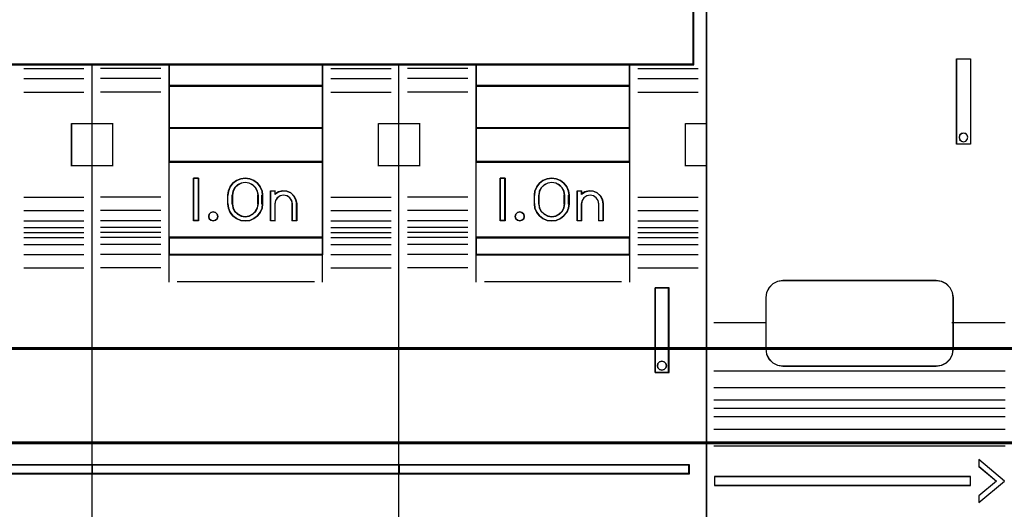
# Model space of a CAD drawing. Header units: millimetres. Extents: x -1290 to 1795, y -4192 to -1311.
# Tile 319 of 656: x 1483.1 to 1494.65, y -3719.08 to -3713.34. Entities that reach past the tile are written whole.
import ezdxf

# ---------------------------------------------------------------- set-up
doc = ezdxf.new("R2010")
doc.units = ezdxf.units.MM
doc.layers.add('30', color=7, linetype='Continuous')
doc.layers.add('45', color=7, linetype='Continuous')
doc.layers.add('Aparatura', color=7, linetype='Continuous', lineweight=13)

# ---------------------------------------------------------------- blocks, each defined once
blk = doc.blocks.new('*U235')
at = {"layer": '45', "color": 7}
for points in [[(585.412597, -383.521822), (567.400352, -383.521822), (567.400352, -465.544591), (585.412597, -465.544591), (603.413702, -465.544591), (621.425947, -465.544591), (621.425947, -383.521822), (603.413702, -383.521822), (585.412597, -383.521822)], [(589.912984, -419.841934), (598.913513, -419.841934), (603.413777, -419.841934), (607.919611, -419.841934), (616.925709, -419.841934), (620.668503, -419.841934), (620.668503, -416.430936), (620.668503, -415.794142), (613.171776, -415.5505), (605.669479, -415.38438), (598.167182, -415.306857), (590.659315, -415.306857), (583.157018, -415.38438), (575.649151, -415.5505), (568.152424, -415.794142), (568.152424, -416.430936), (568.152424, -419.841934), (571.900788, -419.841934), (580.901316, -419.841934), (585.41272, -419.841934), (589.912984, -419.841934)], [(589.899825, -419.809617), (589.899825, -421.095094), (598.926474, -421.095094), (598.926474, -419.809617), (589.899825, -419.809617)], [(607.894031, -419.809617), (607.894031, -421.095094), (616.927843, -421.095094), (616.927843, -419.809617), (607.894031, -419.809617)], [(589.899825, -421.062778), (589.899825, -423.569099), (598.926474, -423.569099), (598.926474, -421.062778), (589.899825, -421.062778)], [(616.927843, -421.062778), (607.894031, -421.062778), (607.894031, -423.569099), (616.927843, -423.569099), (616.927843, -421.062778)], [(598.926474, -425.542198), (598.926474, -423.536782), (589.899825, -423.536782), (589.899825, -425.542198), (598.926474, -425.542198)], [(616.927843, -423.536782), (607.894031, -423.536782), (607.894031, -425.542198), (616.927843, -425.542198), (616.927843, -423.536782)], [(589.899825, -425.509882), (589.899825, -429.983916), (598.926474, -429.983916), (598.926474, -425.509882), (589.899825, -425.509882)], [(607.894031, -425.509882), (607.894031, -429.983916), (616.927843, -429.983916), (616.927843, -425.509882), (607.894031, -425.509882)], [(591.645705, -426.488353), (591.645705, -428.994674), (591.357411, -428.994674), (591.357411, -426.488353), (591.645705, -426.488353)], [(594.888261, -426.627593), (595.091915, -426.783541), (595.261626, -426.995186), (595.363453, -427.234679), (595.391738, -427.490881), (595.391738, -427.992145), (595.363453, -428.253917), (595.261626, -428.493409), (595.091915, -428.699485), (594.888261, -428.855434), (594.645008, -428.961256), (594.384784, -428.994674), (594.113246, -428.961256), (593.869994, -428.855434), (593.660683, -428.699485), (593.502286, -428.493409), (593.394802, -428.253917), (593.366517, -427.992145), (593.366517, -427.490881), (593.394802, -427.234679), (593.502286, -426.995186), (593.660683, -426.783541), (593.869994, -426.627593), (594.113246, -426.52734), (594.384784, -426.488353), (594.645008, -426.52734), (594.888261, -426.627593)], [(595.14821, -427.992863), (595.14821, -427.490163), (595.108378, -427.255569), (595.000263, -427.054489), (594.829554, -426.886922), (594.613324, -426.775211), (594.385713, -426.736112), (594.146721, -426.775211), (593.930491, -426.886922), (593.759782, -427.054489), (593.651667, -427.255569), (593.611835, -427.490163), (593.611835, -427.992863), (593.651667, -428.227457), (593.759782, -428.439708), (593.930491, -428.60169), (594.146721, -428.707815), (594.385713, -428.746914), (594.613324, -428.707815), (594.829554, -428.60169), (595.000263, -428.439708), (595.108378, -428.227457), (595.14821, -427.992863)], [(609.614843, -426.488353), (609.614843, -428.994674), (609.324758, -428.994674), (609.324758, -426.488353), (609.614843, -426.488353)], [(611.328491, -427.992145), (611.328491, -427.490881), (611.356798, -427.234679), (611.464361, -426.995186), (611.628537, -426.783541), (611.832341, -426.627593), (612.081436, -426.52734), (612.347514, -426.488353), (612.607931, -426.52734), (612.851364, -426.627593), (613.06083, -426.783541), (613.230667, -426.995186), (613.326908, -427.234679), (613.360875, -427.490881), (613.360875, -427.992145), (613.326908, -428.253917), (613.230667, -428.493409), (613.06083, -428.699485), (612.851364, -428.855434), (612.607931, -428.961256), (612.347514, -428.994674), (612.081436, -428.961256), (611.832341, -428.855434), (611.628537, -428.699485), (611.464361, -428.493409), (611.356798, -428.253917), (611.328491, -427.992145)], [(611.579182, -427.490163), (611.579182, -427.992863), (611.613331, -428.227457), (611.721468, -428.439708), (611.892212, -428.60169), (612.108488, -428.707815), (612.347529, -428.746914), (612.580879, -428.707815), (612.791463, -428.60169), (612.962207, -428.439708), (613.070344, -428.227457), (613.110185, -427.992863), (613.110185, -427.490163), (613.070344, -427.255569), (612.962207, -427.054489), (612.791463, -426.886922), (612.580879, -426.775211), (612.347529, -426.736112), (612.108488, -426.775211), (611.892212, -426.886922), (611.721468, -427.054489), (611.613331, -427.255569), (611.579182, -427.490163)], [(596.821306, -427.257635), (597.048698, -427.352892), (597.236297, -427.526596), (597.349993, -427.739523), (597.395471, -427.986071), (597.395471, -428.994674), (597.14534, -428.994674), (597.14534, -427.986071), (597.099861, -427.795557), (596.99185, -427.63306), (596.826991, -427.520993), (596.628023, -427.481769), (596.43474, -427.520993), (596.264195, -427.63306), (596.156184, -427.795557), (596.122075, -427.986071), (596.122075, -428.994674), (595.866259, -428.994674), (595.866259, -427.235222), (596.122075, -427.235222), (596.122075, -427.420132), (596.326728, -427.291255), (596.57686, -427.235222), (596.821306, -427.257635)], [(613.828234, -428.994674), (613.828234, -427.235222), (614.084296, -427.235222), (614.084296, -427.420132), (614.294836, -427.291255), (614.539518, -427.235222), (614.7842, -427.257635), (615.017502, -427.352892), (615.19959, -427.526596), (615.319086, -427.739523), (615.364608, -427.986071), (615.364608, -428.994674), (615.108546, -428.994674), (615.108546, -427.986071), (615.063024, -427.795557), (614.954909, -427.63306), (614.789891, -427.520993), (614.590731, -427.481769), (614.397261, -427.520993), (614.232243, -427.63306), (614.124128, -427.795557), (614.084296, -427.986071), (614.084296, -428.994674), (613.828234, -428.994674)], [(592.728684, -428.595865), (592.770231, -428.730756), (592.728684, -428.865647), (592.63372, -428.959485), (592.509079, -428.994674), (592.366632, -428.959485), (592.271667, -428.865647), (592.241991, -428.730756), (592.271667, -428.595865), (592.366632, -428.502027), (592.509079, -428.466838), (592.63372, -428.502027), (592.728684, -428.595865)], [(610.70253, -428.595865), (610.732206, -428.730756), (610.70253, -428.865647), (610.595694, -428.959485), (610.471053, -428.994674), (610.334542, -428.959485), (610.239577, -428.865647), (610.203965, -428.730756), (610.239577, -428.595865), (610.334542, -428.502027), (610.471053, -428.466838), (610.595694, -428.502027), (610.70253, -428.595865)], [(589.899825, -429.9516), (589.899825, -430.973159), (598.926474, -430.973159), (598.926474, -429.9516), (589.899825, -429.9516)], [(607.894031, -429.9516), (607.894031, -430.973159), (616.927843, -430.973159), (616.927843, -429.9516), (607.894031, -429.9516)], [(618.397964, -432.919328), (618.397964, -437.883496), (619.221661, -437.883496), (619.221661, -432.919328), (618.397964, -432.919328)], [(619.04157, -437.346802), (619.071247, -437.475713), (619.04157, -437.610483), (618.94067, -437.704236), (618.804159, -437.745253), (618.667647, -437.704236), (618.572682, -437.610483), (618.543006, -437.475713), (618.572682, -437.346802), (618.667647, -437.253049), (618.804159, -437.212032), (618.94067, -437.253049), (619.04157, -437.346802)], [(585.433953, -443.292912), (580.296588, -443.292912), (580.296588, -443.815362), (585.433953, -443.815362), (585.433953, -443.292912)], [(585.401721, -443.292912), (585.401721, -443.815362), (603.424578, -443.815362), (603.424578, -443.292912), (585.401721, -443.292912)], [(603.424578, -443.815362), (603.424578, -443.292912), (585.401721, -443.292912), (585.401721, -443.815362), (603.424578, -443.815362)], [(603.392346, -443.292912), (603.392346, -443.815362), (620.417813, -443.815362), (620.417813, -443.292912), (603.392346, -443.292912)]]:
    blk.add_lwpolyline(points, close=True, dxfattribs=at)
at = {"layer": '45', "color": 139}
for points in [[(585.412597, -383.521822), (567.400352, -383.521822), (567.400352, -465.544591), (585.412597, -465.544591), (603.413702, -465.544591), (621.425947, -465.544591), (621.425947, -383.521822), (603.413702, -383.521822), (585.412597, -383.521822)], [(585.417967, -383.537981), (567.416468, -383.537981), (567.416468, -465.528433), (585.417967, -465.528433), (603.408332, -465.528433), (621.409831, -465.528433), (621.409831, -383.537981), (603.408332, -383.537981), (585.417967, -383.537981)], [(592.770231, -428.730756), (592.728684, -428.595865), (592.63372, -428.502027), (592.509079, -428.466838), (592.366632, -428.502027), (592.271667, -428.595865), (592.241991, -428.730756), (592.271667, -428.865647), (592.366632, -428.959485), (592.509079, -428.994674), (592.63372, -428.959485), (592.728684, -428.865647), (592.770231, -428.730756)], [(610.732206, -428.730756), (610.70253, -428.595865), (610.595694, -428.502027), (610.471053, -428.466838), (610.334542, -428.502027), (610.239577, -428.595865), (610.203965, -428.730756), (610.239577, -428.865647), (610.334542, -428.959485), (610.471053, -428.994674), (610.595694, -428.959485), (610.70253, -428.865647), (610.732206, -428.730756)], [(619.071247, -437.475713), (619.04157, -437.346802), (618.94067, -437.253049), (618.804159, -437.212032), (618.667647, -437.253049), (618.572682, -437.346802), (618.543006, -437.475713), (618.572682, -437.610483), (618.667647, -437.704236), (618.804159, -437.745253), (618.94067, -437.704236), (619.04157, -437.610483), (619.071247, -437.475713)]]:
    blk.add_lwpolyline(points, close=True, dxfattribs=at)
for points in [[(620.636272, -419.841934), (620.636272, -411.987238)], [(620.668503, -419.809617), (568.152424, -419.809617)], [(581.399626, -420.060968), (584.9272, -420.060968)], [(585.401721, -465.544591), (585.401721, -419.809617)], [(589.425304, -420.060968), (585.89773, -420.060968)], [(589.899825, -419.809617), (589.899825, -430.973159)], [(589.899825, -419.809617), (598.926474, -419.809617)], [(598.894242, -419.809617), (598.894242, -430.973159)], [(599.395623, -420.060968), (602.928569, -420.060968)], [(603.392346, -465.544591), (603.392346, -419.809617)], [(607.426673, -420.060968), (603.897309, -420.060968)], [(607.894031, -419.809617), (607.894031, -430.973159)], [(607.894031, -419.809617), (616.927843, -419.809617)], [(616.895611, -419.809617), (616.895611, -430.973159)], [(617.396992, -420.060968), (620.924566, -420.060968)], [(581.399626, -420.649845), (584.9272, -420.649845)], [(589.425304, -420.649845), (585.89773, -420.649845)], [(599.395623, -420.649845), (602.928569, -420.649845)], [(607.426673, -420.649845), (603.897309, -420.649845)], [(617.396992, -420.649845), (620.924566, -420.649845)], [(589.899825, -421.062778), (598.926474, -421.062778)], [(607.894031, -421.062778), (616.927843, -421.062778)], [(581.399626, -421.441599), (584.9272, -421.441599)], [(589.425304, -421.441599), (585.89773, -421.441599)], [(599.395623, -421.441599), (602.928569, -421.441599)], [(607.426673, -421.441599), (603.897309, -421.441599)], [(617.396992, -421.441599), (620.924566, -421.441599)], [(584.193035, -425.784572), (584.193035, -423.283637)], [(584.193035, -423.283637), (585.433953, -423.283637)], [(585.401721, -423.283637), (586.631895, -423.283637)], [(586.597873, -423.283637), (586.597873, -425.784572)], [(589.899825, -423.536782), (598.926474, -423.536782)], [(602.194404, -425.784572), (602.194404, -423.283637)], [(602.194404, -423.283637), (603.424578, -423.283637)], [(603.392346, -423.283637), (604.633264, -423.283637)], [(604.599242, -423.283637), (604.599242, -425.784572)], [(607.894031, -423.536782), (616.927843, -423.536782)], [(620.190401, -425.784572), (620.190401, -423.283637)], [(620.190401, -423.283637), (621.425947, -423.283637)], [(584.193035, -425.75046), (585.433953, -425.75046)], [(585.401721, -425.75046), (586.631895, -425.75046)], [(589.899825, -425.509882), (598.926474, -425.509882)], [(602.194404, -425.75046), (603.424578, -425.75046)], [(603.392346, -425.75046), (604.633264, -425.75046)], [(607.894031, -425.509882), (616.927843, -425.509882)], [(620.190401, -425.75046), (621.425947, -425.75046)], [(591.645705, -426.488353), (591.357411, -426.488353)], [(591.357411, -426.488353), (591.357411, -428.994674)], [(591.613474, -426.488353), (591.613474, -428.994674)], [(595.391738, -427.509912), (595.363453, -427.248847), (595.261626, -427.004808), (595.091915, -426.789145), (594.888261, -426.630236), (594.645008, -426.52808), (594.384784, -426.488353), (594.113246, -426.52808), (593.869994, -426.630236), (593.660683, -426.789145), (593.502286, -427.004808), (593.394802, -427.248847), (593.366517, -427.509912)], [(595.14821, -427.509912), (595.108378, -427.269174), (595.000263, -427.062828), (594.829554, -426.890872), (594.613324, -426.776235), (594.385713, -426.736112), (594.146721, -426.776235), (593.930491, -426.890872), (593.759782, -427.062828), (593.651667, -427.269174), (593.611835, -427.509912)], [(609.614843, -426.488353), (609.324758, -426.488353)], [(609.324758, -426.488353), (609.324758, -428.994674)], [(609.58082, -426.488353), (609.58082, -428.994674)], [(613.360875, -427.509912), (613.326908, -427.248847), (613.230667, -427.004808), (613.06083, -426.789145), (612.851364, -426.630236), (612.607931, -426.52808), (612.347514, -426.488353), (612.081436, -426.52808), (611.832341, -426.630236), (611.628537, -426.789145), (611.464361, -427.004808), (611.356798, -427.248847), (611.328491, -427.509912)], [(613.110185, -427.509912), (613.070344, -427.269174), (612.962207, -427.062828), (612.791463, -426.890872), (612.580879, -426.776235), (612.347529, -426.736112), (612.108488, -426.776235), (611.892212, -426.890872), (611.721468, -427.062828), (611.613331, -427.269174), (611.579182, -427.509912)], [(581.399626, -427.597884), (584.9272, -427.597884)], [(589.425304, -427.597884), (585.89773, -427.597884)], [(593.366517, -428.005431), (593.366517, -427.477595)], [(593.611835, -428.005431), (593.611835, -427.477595)], [(595.114188, -428.005431), (595.114188, -427.477595)], [(595.359506, -428.005431), (595.359506, -427.477595)], [(595.866259, -427.235222), (596.149181, -427.235222)], [(595.866259, -427.235222), (595.866259, -428.994674)], [(596.11695, -427.235222), (596.11695, -427.44887)], [(597.395471, -428.005431), (597.34981, -427.752526), (597.235656, -427.534109), (597.047302, -427.355926), (596.818995, -427.258213), (596.573565, -427.235222), (596.322426, -427.2927), (596.11695, -427.4249)], [(597.151943, -428.005431), (597.105944, -427.806026), (596.996694, -427.635946), (596.829945, -427.518649), (596.628697, -427.477595), (596.433198, -427.518649), (596.260699, -427.635946), (596.151449, -427.806026), (596.11695, -428.005431)], [(599.395623, -427.597884), (602.928569, -427.597884)], [(607.426673, -427.597884), (603.897309, -427.597884)], [(611.328491, -428.005431), (611.328491, -427.477595)], [(611.579182, -428.005431), (611.579182, -427.477595)], [(613.076162, -428.005431), (613.076162, -427.477595)], [(613.326853, -428.005431), (613.326853, -427.477595)], [(613.828234, -427.235222), (614.111156, -427.235222)], [(613.828234, -427.235222), (613.828234, -428.994674)], [(614.078924, -427.235222), (614.078924, -427.44887)], [(615.364608, -428.005431), (615.318895, -427.752526), (615.198898, -427.534109), (615.016045, -427.355926), (614.781765, -427.258213), (614.536056, -427.235222), (614.290348, -427.2927), (614.078924, -427.4249)], [(615.113918, -428.005431), (615.067918, -427.806026), (614.958669, -427.635946), (614.79192, -427.518649), (614.590671, -427.477595), (614.395172, -427.518649), (614.228423, -427.635946), (614.119174, -427.806026), (614.078924, -428.005431)], [(617.396992, -427.597884), (620.924566, -427.597884)], [(593.366517, -427.971319), (593.394802, -428.238528), (593.502286, -428.482996), (593.660683, -428.693353), (593.869994, -428.852541), (594.113246, -428.960562), (594.384784, -428.994674), (594.645008, -428.960562), (594.888261, -428.852541), (595.091915, -428.693353), (595.261626, -428.482996), (595.363453, -428.238528), (595.391738, -427.971319)], [(593.611835, -427.971319), (593.651667, -428.212615), (593.759782, -428.430931), (593.930491, -428.59754), (594.146721, -428.706698), (594.385713, -428.746914), (594.613324, -428.706698), (594.829554, -428.59754), (595.000263, -428.430931), (595.108378, -428.212615), (595.14821, -427.971319)], [(596.11695, -427.971319), (596.11695, -428.994674)], [(597.117921, -427.971319), (597.117921, -428.994674)], [(597.36324, -427.971319), (597.36324, -428.994674)], [(611.328491, -427.971319), (611.356798, -428.238528), (611.464361, -428.482996), (611.628537, -428.693353), (611.832341, -428.852541), (612.081436, -428.960562), (612.347514, -428.994674), (612.607931, -428.960562), (612.851364, -428.852541), (613.06083, -428.693353), (613.230667, -428.482996), (613.326908, -428.238528), (613.360875, -427.971319)], [(611.579182, -427.971319), (611.613331, -428.212615), (611.721468, -428.430931), (611.892212, -428.59754), (612.108488, -428.706698), (612.347529, -428.746914), (612.580879, -428.706698), (612.791463, -428.59754), (612.962207, -428.430931), (613.070344, -428.212615), (613.110185, -427.971319)], [(614.078924, -427.971319), (614.078924, -428.994674)], [(615.079896, -427.971319), (615.079896, -428.994674)], [(615.330586, -427.971319), (615.330586, -428.994674)], [(581.399626, -428.384252), (584.9272, -428.384252)], [(589.425304, -428.384252), (585.89773, -428.384252)], [(599.395623, -428.384252), (602.928569, -428.384252)], [(607.426673, -428.384252), (603.897309, -428.384252)], [(617.396992, -428.384252), (620.924566, -428.384252)], [(581.399626, -428.983901), (584.9272, -428.983901)], [(589.425304, -428.983901), (585.89773, -428.983901)], [(591.645705, -428.962357), (591.357411, -428.962357)], [(595.866259, -428.962357), (596.149181, -428.962357)], [(597.117921, -428.962357), (597.395471, -428.962357)], [(599.395623, -428.983901), (602.928569, -428.983901)], [(607.426673, -428.983901), (603.897309, -428.983901)], [(609.614843, -428.962357), (609.324758, -428.962357)], [(613.828234, -428.962357), (614.111156, -428.962357)], [(615.079896, -428.962357), (615.364608, -428.962357)], [(617.396992, -428.983901), (620.924566, -428.983901)], [(581.399626, -429.37888), (584.9272, -429.37888)], [(581.399626, -429.67691), (584.9272, -429.67691)], [(589.425304, -429.37888), (585.89773, -429.37888)], [(589.425304, -429.67691), (585.89773, -429.67691)], [(599.395623, -429.37888), (602.928569, -429.37888)], [(599.395623, -429.67691), (602.928569, -429.67691)], [(607.426673, -429.37888), (603.897309, -429.37888)], [(607.426673, -429.67691), (603.897309, -429.67691)], [(617.396992, -429.37888), (620.924566, -429.37888)], [(617.396992, -429.67691), (620.924566, -429.67691)], [(581.399626, -429.962372), (584.9272, -429.962372)], [(581.399626, -430.368123), (584.9272, -430.368123)], [(589.425304, -429.962372), (585.89773, -429.962372)], [(589.425304, -430.368123), (585.89773, -430.368123)], [(589.899825, -429.9516), (598.926474, -429.9516)], [(599.395623, -429.962372), (602.928569, -429.962372)], [(599.395623, -430.368123), (602.928569, -430.368123)], [(607.426673, -429.962372), (603.897309, -429.962372)], [(607.426673, -430.368123), (603.897309, -430.368123)], [(607.894031, -429.9516), (616.927843, -429.9516)], [(617.396992, -429.962372), (620.924566, -429.962372)], [(617.396992, -430.368123), (620.924566, -430.368123)], [(581.399626, -430.957001), (584.9272, -430.957001)], [(589.425304, -430.957001), (585.89773, -430.957001)], [(589.899825, -430.940843), (598.926474, -430.940843)], [(589.899825, -430.940843), (589.899825, -432.572824)], [(598.894242, -430.940843), (598.894242, -432.572824)], [(599.395623, -430.957001), (602.928569, -430.957001)], [(607.426673, -430.957001), (603.897309, -430.957001)], [(607.894031, -430.940843), (616.927843, -430.940843)], [(607.894031, -430.940843), (607.894031, -432.572824)], [(616.895611, -430.940843), (616.895611, -432.572824)], [(617.396992, -430.957001), (620.924566, -430.957001)], [(581.399626, -431.743368), (584.9272, -431.743368)], [(589.425304, -431.743368), (585.89773, -431.743368)], [(599.395623, -431.743368), (602.928569, -431.743368)], [(607.426673, -431.743368), (603.897309, -431.743368)], [(617.396992, -431.743368), (620.924566, -431.743368)], [(590.394044, -432.540508), (598.432256, -432.540508)], [(608.395412, -432.540508), (616.426462, -432.540508)], [(618.397964, -437.883496), (618.397964, -432.919328)], [(618.397964, -432.919328), (619.221661, -432.919328)], [(619.187639, -437.883496), (619.187639, -432.919328)], [(618.397964, -437.851179), (619.221661, -437.851179)], [(580.296588, -443.292912), (620.417813, -443.292912)], [(580.296588, -443.78125), (620.417813, -443.78125)], [(620.385581, -443.815362), (620.385581, -443.292912)]]:
    blk.add_lwpolyline(points, dxfattribs=at)
at = {"layer": '45', "color": 59}
for points in [[(589.912984, -419.841934), (598.913513, -419.841934), (603.413777, -419.841934), (607.919611, -419.841934), (616.925709, -419.841934), (620.668503, -419.841934), (620.668503, -416.430936), (620.668503, -415.794142), (613.171776, -415.5505), (605.669479, -415.38438), (598.167182, -415.306857), (590.659315, -415.306857), (583.157018, -415.38438), (575.649151, -415.5505), (568.152424, -415.794142), (568.152424, -416.430936), (568.152424, -419.841934), (571.900788, -419.841934), (580.901316, -419.841934), (585.41272, -419.841934), (589.912984, -419.841934)], [(589.914696, -419.825776), (598.910007, -419.825776), (603.407663, -419.825776), (607.910885, -419.825776), (616.911763, -419.825776), (620.652387, -419.825776), (620.652387, -416.439084), (620.652387, -415.806828), (613.160006, -415.564922), (605.662057, -415.399986), (598.164109, -415.323015), (590.660594, -415.323015), (583.162646, -415.399986), (575.659131, -415.564922), (568.166749, -415.806828), (568.166749, -416.439084), (568.166749, -419.825776), (571.91294, -419.825776), (580.908252, -419.825776), (585.41704, -419.825776), (589.914696, -419.825776)], [(589.899825, -419.809617), (589.899825, -421.095094), (598.926474, -421.095094), (598.926474, -419.809617), (589.899825, -419.809617)], [(589.91415, -419.82398), (589.91415, -421.078936), (598.912149, -421.078936), (598.912149, -419.82398), (589.91415, -419.82398)], [(607.894031, -419.809617), (607.894031, -421.095094), (616.927843, -421.095094), (616.927843, -419.809617), (607.894031, -419.809617)], [(607.910147, -419.82398), (607.910147, -421.078936), (616.911727, -421.078936), (616.911727, -419.82398), (607.910147, -419.82398)], [(589.899825, -421.062778), (589.899825, -423.569099), (598.926474, -423.569099), (598.926474, -421.062778), (589.899825, -421.062778)], [(589.91415, -421.077141), (589.91415, -423.552941), (598.912149, -423.552941), (598.912149, -421.077141), (589.91415, -421.077141)], [(616.927843, -421.062778), (607.894031, -421.062778), (607.894031, -423.569099), (616.927843, -423.569099), (616.927843, -421.062778)], [(616.911727, -421.077141), (607.910147, -421.077141), (607.910147, -423.552941), (616.911727, -423.552941), (616.911727, -421.077141)], [(598.926474, -425.542198), (598.926474, -423.536782), (589.899825, -423.536782), (589.899825, -425.542198), (598.926474, -425.542198)], [(598.912149, -425.52604), (598.912149, -423.551145), (589.91415, -423.551145), (589.91415, -425.52604), (598.912149, -425.52604)], [(616.927843, -423.536782), (607.894031, -423.536782), (607.894031, -425.542198), (616.927843, -425.542198), (616.927843, -423.536782)], [(616.911727, -423.551145), (607.910147, -423.551145), (607.910147, -425.52604), (616.911727, -425.52604), (616.911727, -423.551145)], [(589.899825, -425.509882), (589.899825, -429.983916), (598.926474, -429.983916), (598.926474, -425.509882), (589.899825, -425.509882)], [(607.894031, -425.509882), (607.894031, -429.983916), (616.927843, -429.983916), (616.927843, -425.509882), (607.894031, -425.509882)], [(591.645705, -426.488353), (591.645705, -428.994674), (591.357411, -428.994674), (591.357411, -426.488353), (591.645705, -426.488353)], [(594.888261, -426.627593), (595.091915, -426.783541), (595.261626, -426.995186), (595.363453, -427.234679), (595.391738, -427.490881), (595.391738, -427.992145), (595.363453, -428.253917), (595.261626, -428.493409), (595.091915, -428.699485), (594.888261, -428.855434), (594.645008, -428.961256), (594.384784, -428.994674), (594.113246, -428.961256), (593.869994, -428.855434), (593.660683, -428.699485), (593.502286, -428.493409), (593.394802, -428.253917), (593.366517, -427.992145), (593.366517, -427.490881), (593.394802, -427.234679), (593.502286, -426.995186), (593.660683, -426.783541), (593.869994, -426.627593), (594.113246, -426.52734), (594.384784, -426.488353), (594.645008, -426.52734), (594.888261, -426.627593)], [(595.14821, -427.992863), (595.14821, -427.490163), (595.108378, -427.255569), (595.000263, -427.054489), (594.829554, -426.886922), (594.613324, -426.775211), (594.385713, -426.736112), (594.146721, -426.775211), (593.930491, -426.886922), (593.759782, -427.054489), (593.651667, -427.255569), (593.611835, -427.490163), (593.611835, -427.992863), (593.651667, -428.227457), (593.759782, -428.439708), (593.930491, -428.60169), (594.146721, -428.707815), (594.385713, -428.746914), (594.613324, -428.707815), (594.829554, -428.60169), (595.000263, -428.439708), (595.108378, -428.227457), (595.14821, -427.992863)], [(595.132094, -427.988151), (595.132094, -427.49308), (595.093098, -427.262048), (594.987251, -427.064019), (594.820124, -426.898996), (594.60843, -426.78898), (594.385594, -426.750475), (594.151616, -426.78898), (593.939922, -426.898996), (593.772795, -427.064019), (593.666947, -427.262048), (593.627951, -427.49308), (593.627951, -427.988151), (593.666947, -428.219183), (593.772795, -428.428213), (593.939922, -428.587736), (594.151616, -428.69225), (594.385594, -428.730756), (594.60843, -428.69225), (594.820124, -428.587736), (594.987251, -428.428213), (595.093098, -428.219183), (595.132094, -427.988151)], [(609.614843, -426.488353), (609.614843, -428.994674), (609.324758, -428.994674), (609.324758, -426.488353), (609.614843, -426.488353)], [(611.328491, -427.992145), (611.328491, -427.490881), (611.356798, -427.234679), (611.464361, -426.995186), (611.628537, -426.783541), (611.832341, -426.627593), (612.081436, -426.52734), (612.347514, -426.488353), (612.607931, -426.52734), (612.851364, -426.627593), (613.06083, -426.783541), (613.230667, -426.995186), (613.326908, -427.234679), (613.360875, -427.490881), (613.360875, -427.992145), (613.326908, -428.253917), (613.230667, -428.493409), (613.06083, -428.699485), (612.851364, -428.855434), (612.607931, -428.961256), (612.347514, -428.994674), (612.081436, -428.961256), (611.832341, -428.855434), (611.628537, -428.699485), (611.464361, -428.493409), (611.356798, -428.253917), (611.328491, -427.992145)], [(611.579182, -427.490163), (611.579182, -427.992863), (611.613331, -428.227457), (611.721468, -428.439708), (611.892212, -428.60169), (612.108488, -428.707815), (612.347529, -428.746914), (612.580879, -428.707815), (612.791463, -428.60169), (612.962207, -428.439708), (613.070344, -428.227457), (613.110185, -427.992863), (613.110185, -427.490163), (613.070344, -427.255569), (612.962207, -427.054489), (612.791463, -426.886922), (612.580879, -426.775211), (612.347529, -426.736112), (612.108488, -426.775211), (611.892212, -426.886922), (611.721468, -427.054489), (611.613331, -427.255569), (611.579182, -427.490163)], [(611.595298, -427.49308), (611.595298, -427.988151), (611.628728, -428.219183), (611.734589, -428.428213), (611.901738, -428.587736), (612.11346, -428.69225), (612.347469, -428.730756), (612.575906, -428.69225), (612.782057, -428.587736), (612.949206, -428.428213), (613.055067, -428.219183), (613.094069, -427.988151), (613.094069, -427.49308), (613.055067, -427.262048), (612.949206, -427.064019), (612.782057, -426.898996), (612.575906, -426.78898), (612.347469, -426.750475), (612.11346, -426.78898), (611.901738, -426.898996), (611.734589, -427.064019), (611.628728, -427.262048), (611.595298, -427.49308)], [(596.821306, -427.257635), (597.048698, -427.352892), (597.236297, -427.526596), (597.349993, -427.739523), (597.395471, -427.986071), (597.395471, -428.994674), (597.14534, -428.994674), (597.14534, -427.986071), (597.099861, -427.795557), (596.99185, -427.63306), (596.826991, -427.520993), (596.628023, -427.481769), (596.43474, -427.520993), (596.264195, -427.63306), (596.156184, -427.795557), (596.122075, -427.986071), (596.122075, -428.994674), (595.866259, -428.994674), (595.866259, -427.235222), (596.122075, -427.235222), (596.122075, -427.420132), (596.326728, -427.291255), (596.57686, -427.235222), (596.821306, -427.257635)], [(613.828234, -428.994674), (613.828234, -427.235222), (614.084296, -427.235222), (614.084296, -427.420132), (614.294836, -427.291255), (614.539518, -427.235222), (614.7842, -427.257635), (615.017502, -427.352892), (615.19959, -427.526596), (615.319086, -427.739523), (615.364608, -427.986071), (615.364608, -428.994674), (615.108546, -428.994674), (615.108546, -427.986071), (615.063024, -427.795557), (614.954909, -427.63306), (614.789891, -427.520993), (614.590731, -427.481769), (614.397261, -427.520993), (614.232243, -427.63306), (614.124128, -427.795557), (614.084296, -427.986071), (614.084296, -428.994674), (613.828234, -428.994674)], [(592.728684, -428.595865), (592.770231, -428.730756), (592.728684, -428.865647), (592.63372, -428.959485), (592.509079, -428.994674), (592.366632, -428.959485), (592.271667, -428.865647), (592.241991, -428.730756), (592.271667, -428.595865), (592.366632, -428.502027), (592.509079, -428.466838), (592.63372, -428.502027), (592.728684, -428.595865)], [(610.70253, -428.595865), (610.732206, -428.730756), (610.70253, -428.865647), (610.595694, -428.959485), (610.471053, -428.994674), (610.334542, -428.959485), (610.239577, -428.865647), (610.203965, -428.730756), (610.239577, -428.595865), (610.334542, -428.502027), (610.471053, -428.466838), (610.595694, -428.502027), (610.70253, -428.595865)], [(589.899825, -429.9516), (589.899825, -430.973159), (598.926474, -430.973159), (598.926474, -429.9516), (589.899825, -429.9516)], [(589.91415, -429.965963), (589.91415, -430.957001), (598.912149, -430.957001), (598.912149, -429.965963), (589.91415, -429.965963)], [(607.894031, -429.9516), (607.894031, -430.973159), (616.927843, -430.973159), (616.927843, -429.9516), (607.894031, -429.9516)], [(607.910147, -429.965963), (607.910147, -430.957001), (616.911727, -430.957001), (616.911727, -429.965963), (607.910147, -429.965963)], [(618.397964, -432.919328), (618.397964, -437.883496), (619.221661, -437.883496), (619.221661, -432.919328), (618.397964, -432.919328)], [(619.04157, -437.346802), (619.071247, -437.475713), (619.04157, -437.610483), (618.94067, -437.704236), (618.804159, -437.745253), (618.667647, -437.704236), (618.572682, -437.610483), (618.543006, -437.475713), (618.572682, -437.346802), (618.667647, -437.253049), (618.804159, -437.212032), (618.94067, -437.253049), (619.04157, -437.346802)], [(585.419628, -443.307275), (580.312704, -443.307275), (580.312704, -443.799203), (585.419628, -443.799203), (585.419628, -443.307275)], [(585.401721, -443.292912), (585.401721, -443.815362), (603.424578, -443.815362), (603.424578, -443.292912), (585.401721, -443.292912)], [(603.406671, -443.307275), (603.406671, -443.799203), (620.401697, -443.799203), (620.401697, -443.307275), (603.406671, -443.307275)]]:
    blk.add_lwpolyline(points, close=True, dxfattribs=at)
for points in [[(585.401721, -465.544591), (585.401721, -419.809617)], [(584.193035, -423.283637), (584.193035, -425.784572)]]:
    blk.add_lwpolyline(points, dxfattribs=at)
at = {"layer": '45', "color": 1}
for points in [[(585.433953, -443.292912), (580.296588, -443.292912), (580.296588, -443.815362), (585.433953, -443.815362), (585.433953, -443.292912)], [(603.424578, -443.815362), (603.424578, -443.292912), (585.401721, -443.292912), (585.401721, -443.815362), (603.424578, -443.815362)], [(585.417837, -443.307275), (585.417837, -443.799203), (603.408462, -443.799203), (603.408462, -443.307275), (585.417837, -443.307275)], [(603.408462, -443.799203), (603.408462, -443.307275), (585.417837, -443.307275), (585.417837, -443.799203), (603.408462, -443.799203)], [(603.392346, -443.292912), (603.392346, -443.815362), (620.417813, -443.815362), (620.417813, -443.292912), (603.392346, -443.292912)]]:
    blk.add_lwpolyline(points, close=True, dxfattribs=at)
blk = doc.blocks.new('*U237')
at = {"layer": '45', "color": 7}
for points in [[(639.380759, -383.521822), (630.387146, -383.521822), (630.387146, -383.521822), (621.388343, -383.521822), (621.388343, -383.521822), (621.388343, -466.478178), (621.388343, -466.478178), (630.387146, -466.478178), (630.387146, -466.478178), (639.380759, -466.478178), (639.380759, -466.478178), (639.380759, -383.521822), (639.380759, -383.521822)], [(639.377177, -383.527208), (630.387145, -383.527208), (621.391924, -383.527208), (621.391924, -466.474587), (630.387145, -466.474587), (639.377177, -466.474587), (639.377177, -383.527208)], [(636.077016, -419.49902), (636.886388, -419.49902), (636.886388, -419.49902), (636.886388, -424.497299), (636.886388, -424.497299), (636.077016, -424.497299), (636.077016, -424.497299), (636.077016, -419.49902), (636.077016, -419.49902)], [(636.082388, -419.504406), (636.882807, -419.504406), (636.882807, -424.493709), (636.082388, -424.493709), (636.082388, -419.504406)], [(636.727021, -424.093621), (636.695796, -423.973999), (636.607327, -423.885582), (636.48243, -423.849175), (636.362736, -423.885582), (636.258655, -423.973999), (636.22743, -424.093621), (636.258655, -424.228847), (636.362736, -424.317264), (636.48243, -424.353671), (636.607327, -424.317264), (636.695796, -424.228847), (636.727021, -424.093621)], [(634.883388, -432.492033), (625.891086, -432.492033), (625.891086, -432.492033), (625.579574, -432.538796), (625.299214, -432.684282), (625.075964, -432.907706), (624.935784, -433.183089), (624.889057, -433.484452), (624.889057, -433.484452), (624.889057, -436.492887), (624.889057, -436.492887), (624.935784, -436.804642), (625.075964, -437.085221), (625.299214, -437.308645), (625.579574, -437.454131), (625.891086, -437.495698), (625.891086, -437.495698), (634.883388, -437.495698), (634.883388, -437.495698), (635.200091, -437.454131), (635.47526, -437.308645), (635.69851, -437.085221), (635.843882, -436.804642), (635.885417, -436.492887), (635.885417, -436.492887), (635.885417, -433.484452), (635.885417, -433.484452), (635.843882, -433.183089), (635.69851, -432.907706), (635.47526, -432.684282), (635.200091, -432.538796), (634.883388, -432.492033), (634.883388, -432.492033)], [(634.880622, -432.497419), (625.895642, -432.497419), (625.584384, -432.544098), (625.304252, -432.689323), (625.081184, -432.912346), (624.941118, -433.187236), (624.894429, -433.488058), (624.894429, -436.491095), (624.941118, -436.802291), (625.081184, -437.082367), (625.304252, -437.30539), (625.584384, -437.450615), (625.895642, -437.492108), (634.880622, -437.492108), (635.197068, -437.450615), (635.472013, -437.30539), (635.695081, -437.082367), (635.840335, -436.802291), (635.881836, -436.491095), (635.881836, -433.488058), (635.840335, -433.187236), (635.695081, -432.912346), (635.472013, -432.689323), (635.197068, -432.544098), (634.880622, -432.497419)], [(638.888331, -444.241669), (637.378816, -442.976929), (637.378816, -442.976929), (637.378816, -443.372486), (637.378816, -443.372486), (638.41824, -444.241669), (638.41824, -444.241669), (637.378816, -445.110852), (637.378816, -445.110852), (637.378816, -445.501204), (637.378816, -445.501204), (638.888331, -444.241669), (638.888331, -444.241669)], [(638.88475, -444.241661), (637.384188, -442.98052), (637.384188, -443.374951), (638.417447, -444.241661), (637.384188, -445.108372), (637.384188, -445.497613), (638.88475, -444.241661)], [(621.889724, -443.980535), (621.889724, -444.485031), (636.882807, -444.485031), (636.882807, -443.980535), (621.889724, -443.980535)]]:
    blk.add_lwpolyline(points, close=True, dxfattribs=at)
at = {"layer": '45', "color": 255}
blk.add_lwpolyline([(636.730602, -424.092585), (636.698818, -423.970834), (636.608763, -423.880844), (636.481628, -423.843789), (636.359789, -423.880844), (636.253842, -423.970834), (636.222058, -424.092585), (636.253842, -424.230217), (636.359789, -424.320207), (636.481628, -424.357261), (636.608763, -424.320207), (636.698818, -424.230217), (636.730602, -424.092585)], close=True, dxfattribs=at)
at = {"layer": '45', "color": 253}
for points in [[(624.921289, -434.971424), (621.844958, -434.971424)], [(638.929516, -434.971424), (635.786931, -434.971424)], [(624.946358, -436.526204), (621.844958, -436.526204)], [(638.929516, -436.526204), (635.786931, -436.526204)], [(638.929516, -437.797319), (621.844958, -437.797319)], [(638.929516, -438.770403), (621.844958, -438.770403)], [(638.929516, -439.50291), (621.844958, -439.50291)], [(638.929516, -439.984066), (621.844958, -439.984066)], [(638.929516, -440.48138), (621.844958, -440.48138)], [(638.929516, -441.213887), (621.844958, -441.213887)], [(638.929516, -442.18338), (621.844958, -442.18338)]]:
    blk.add_lwpolyline(points, dxfattribs=at)
at = {"layer": '45', "color": 1}
blk.add_lwpolyline([(621.886143, -443.976944), (621.886143, -444.490417), (621.886143, -444.490417), (636.886388, -444.490417), (636.886388, -444.490417), (636.886388, -443.976944), (636.886388, -443.976944), (621.886143, -443.976944), (621.886143, -443.976944)], close=True, dxfattribs=at)
blk = doc.blocks.new('*U241')
at = {"layer": '30', "color": 7}
for points in [[(764.797637, -562.409592), (117.203183, -562.409592), (117.203183, -563.929167), (117.203183, -584.997873), (117.203183, -586.476379), (764.797637, -586.476379), (764.797637, -584.997873), (764.797637, -563.929167), (764.797637, -562.409592)], [(117.203183, -586.390201), (764.797637, -586.390201), (117.203183, -586.390201)], [(764.797637, -586.390201), (117.203183, -586.390201), (117.203183, -587.886334), (117.203183, -589.465585), (117.203183, -592.000698), (764.797637, -592.000698), (764.797637, -589.465585), (764.797637, -587.886334), (764.797637, -586.390201)], [(764.754661, -586.431495), (117.246158, -586.431495), (117.246158, -587.905125), (117.246158, -589.460624), (117.246158, -591.957609), (764.754661, -591.957609), (764.754661, -589.460624), (764.754661, -587.905125), (764.754661, -586.431495)], [(117.203183, -591.914521), (764.797637, -591.914521), (117.203183, -591.914521)]]:
    blk.add_lwpolyline(points, close=True, dxfattribs=at)

msp = doc.modelspace()

# ---------------------------------------------------------------- block references
at = {"layer": 'Aparatura', "color": 7, "lineweight": 13, "xscale": 0.2, "yscale": 0.2, "zscale": 0.2}
for name, p in [('*U235', (1366.871, -3629.903)), ('*U237', (1366.871, -3629.903)), ('*U241', (1388.984, -3599.91))]:
    msp.add_blockref(name, p, dxfattribs=at)

doc.saveas('drawing.dxf')
